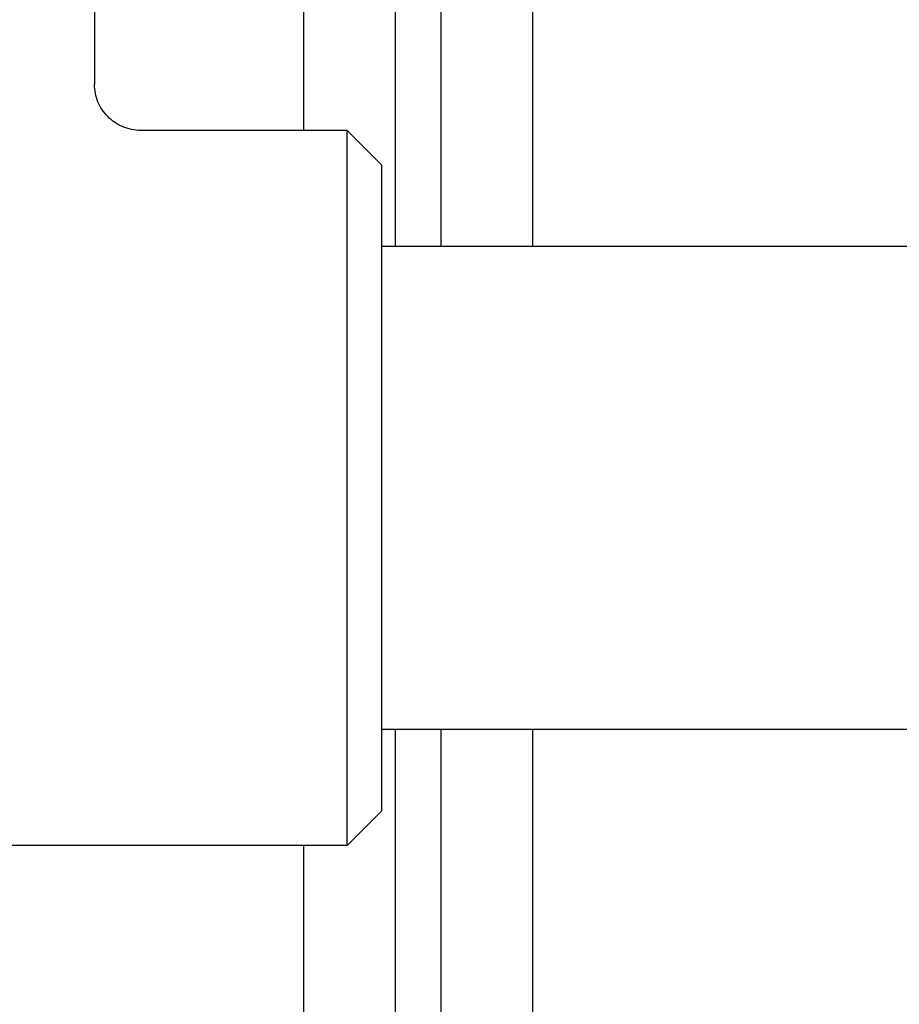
# Model space of a CAD drawing. Header units: inches. Extents: x 36 to 1719, y -84 to 1122.
# Tile 422 of 558: x 1462.26 to 1464.66, y 376.58 to 379.26. Entities that reach past the tile are written whole.
import ezdxf

# ---------------------------------------------------------------- set-up
doc = ezdxf.new("R2010")
doc.units = ezdxf.units.IN
doc.header["$LTSCALE"] = 48
doc.header["$MEASUREMENT"] = 0
doc.layers.add('Visible (ANSI)', color=7, linetype='Continuous', lineweight=30)

msp = doc.modelspace()

# ---------------------------------------------------------------- linework, layer by layer
at = {"layer": 'Visible (ANSI)'}
for p, q in [((1463.66162, 378.64389), (1463.66162, 392.33014)), ((1463.41162, 378.64389), (1463.41162, 384.1034)), ((1463.28662, 383.97031), (1463.28662, 378.64389)), ((1463.03662, 383.93674), (1463.03662, 378.96014)), ((1462.46787, 379.86139), (1462.46787, 379.08502)), ((1463.15537, 378.96014), (1462.59397, 378.96014)), ((1463.24912, 378.86639), (1463.15537, 378.96014)), ((1463.15537, 377.01264), (1463.15537, 378.96014)), ((1463.24912, 378.86639), (1463.24912, 377.10639)), ((1465.81162, 378.64389), (1463.24912, 378.64389)), ((1465.81162, 377.32889), (1463.24912, 377.32889)), ((1463.28662, 377.32889), (1463.28662, 265.26774)), ((1463.41162, 265.26774), (1463.41162, 377.32889)), ((1463.66162, 265.26774), (1463.66162, 377.32889)), ((1463.24912, 377.10639), (1463.15537, 377.01264)), ((1463.15537, 377.01264), (1461.63928, 377.01264)), ((1463.03662, 377.01264), (1463.03662, 265.26774))]:
    msp.add_line(p, q, dxfattribs=at)
msp.add_open_spline([(1462.59397, 378.96014), (1462.59387, 378.96014), (1462.59376, 378.96014), (1462.58511, 378.96016), (1462.57658, 378.96104), (1462.55985, 378.9645), (1462.55168, 378.96706), (1462.52881, 378.97687), (1462.51516, 378.98616), (1462.49232, 379.00935), (1462.4833, 379.02298), (1462.47102, 379.0529), (1462.46787, 379.06888), (1462.46787, 379.08502)], degree=3, knots=[-0.00080906, -0.00080906, -0.00080906, -0.00080906, 0, 0, 0.06513682, 0.06513682, 0.13017613, 0.13017613, 0.25481643, 0.25481643, 0.37825086, 0.37825086, 0.50129539, 0.50129539, 0.50129539, 0.50129539], dxfattribs=at)

doc.saveas('drawing.dxf')
